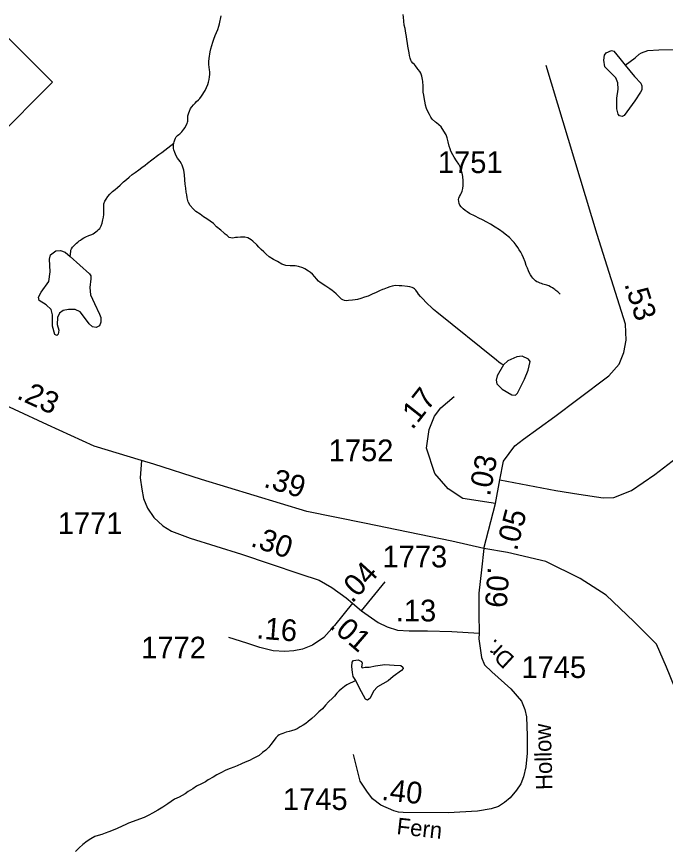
# Model space of a CAD drawing. Extents: x 2056842 to 2160602, y 826753 to 1016856.
# Drawn here: x 2125925 to 2129652, y 858350 to 863143 of the extents above; entities that cross this region are included whole.
import ezdxf

# ---------------------------------------------------------------- set-up
doc = ezdxf.new("R2010")
doc.units = 0
for name, color, linetype in [('Exist Hydrographic Creek Single Shore', 7, 'Continuous'), ('Exist Hydrographic Misc Water Feature', 7, 'Continuous'), ('Exist Road Primary NC Attributed', 7, 'Continuous'), ('Exist Road Primary NC Service Mileage Hundredths English Label', 7, 'Continuous'), ('Exist Road Primary NC Shield CELL', 7, 'Continuous'), ('Exist Road Secondary Mileage Hundredths English Label', 7, 'Continuous'), ('Exist Road Secondary Type 51 Attributed', 7, 'Continuous'), ('Exist Road Secondary Type 51 Label', 7, 'Continuous'), ('Exist Road Secondary Type 51 Number Label', 7, 'Continuous')]:
    doc.layers.add(name, color=color, linetype=linetype)

msp = doc.modelspace()

# ---------------------------------------------------------------- linework, layer by layer
at = {"layer": 'Exist Hydrographic Creek Single Shore'}
for points in [[(2126827.5, 862415.3), (2126828.9, 862423.4), (2126833, 862435.6), (2126836.7, 862443.8), (2126842, 862451.8), (2126849.2, 862459.1), (2126856.4, 862465.6), (2126862.5, 862469.5), (2126868.7, 862474.3), (2126874.4, 862479.9), (2126880.2, 862488), (2126886.1, 862496), (2126892.3, 862505.8), (2126897.6, 862515.6), (2126904.4, 862528.5), (2126907.2, 862536.7), (2126907.9, 862542.4), (2126907.7, 862552.2), (2126907.7, 862560.4), (2126908.7, 862571.9), (2126911.6, 862584.1), (2126913.4, 862590.7), (2126917.3, 862600.4), (2126924.3, 862614.2), (2126931.2, 862624.7), (2126940.9, 862636.9), (2126950.9, 862646.5), (2126958.7, 862654.5), (2126968.8, 862665), (2126976.8, 862673), (2126986.6, 862685.9), (2126994.4, 862697.3), (2127000.1, 862707), (2127008.1, 862719.1), (2127015.9, 862735.4), (2127022.9, 862753.3), (2127027.6, 862767.1), (2127030.9, 862782.6), (2127033.4, 862797.3), (2127035.4, 862809.6), (2127035.2, 862823.6), (2127033.1, 862839.2), (2127030.9, 862851.6), (2127029, 862869.6), (2127029, 862886), (2127030.7, 862903.2), (2127032.5, 862915.5), (2127034.4, 862927.8), (2127036.2, 862941.6), (2127040.1, 862957.1), (2127045.9, 862977.6), (2127051.4, 862997.2), (2127057.5, 863013.4), (2127065.1, 863033.8), (2127073.1, 863051.6), (2127080.9, 863069.4), (2127086.9, 863088.2), (2127091, 863102.2), (2127092.6, 863111.9), (2127098.4, 863138), (2127100.4, 863147.8)], [(2128253, 862801.8), (2128246.9, 862818.3), (2128240.7, 862827.4), (2128232.5, 862839.8), (2128226.3, 862847.4), (2128216.5, 862859.9), (2128210.4, 862867.4), (2128202.1, 862875.7), (2128194.2, 862885.7), (2128190.3, 862893.2), (2128185.5, 862904.8), (2128181.8, 862919.7), (2128179.6, 862935.2), (2128173.4, 862973.1), (2128170, 862991.2), (2128167.3, 863011), (2128165, 863029.1), (2128160.7, 863048.8), (2128156.6, 863075.2), (2128152.5, 863095), (2128148, 863139.4), (2128145.8, 863155)], [(2129047.8, 861546.7), (2129041.4, 861554.2), (2129035.5, 861560.1), (2129029.5, 861564.4), (2129023.6, 861568.6), (2129017.4, 861574.4), (2129011.5, 861577.8), (2129003.5, 861583.7), (2128993.2, 861589.7), (2128983.4, 861595.6), (2128971.5, 861599.9), (2128963.1, 861601.8), (2128949.2, 861605.4), (2128941.2, 861607.9), (2128933.2, 861611.4), (2128921.3, 861615.7), (2128913.3, 861619.2), (2128906.9, 861623.4), (2128901, 861629.4), (2128895, 861635.1), (2128890.1, 861640.2), (2128884.4, 861647.7), (2128878.2, 861657.7), (2128870.6, 861672.6), (2128866.7, 861680.9), (2128860.4, 861696.6), (2128853.4, 861713.1), (2128846.2, 861732.9), (2128838, 861756.9), (2128829.6, 861774.3), (2128821.6, 861788.5), (2128813.4, 861802.5), (2128805.4, 861816.7), (2128795.2, 861830), (2128783.3, 861844.3), (2128774.9, 861854.2), (2128757, 861872.6), (2128732.6, 861891.9), (2128720.7, 861902.1), (2128698.8, 861917.3), (2128674.4, 861933.4), (2128648.1, 861949.6), (2128626.2, 861960.6), (2128602, 861975.1), (2128580.5, 861985.3), (2128560, 861996.4), (2128527.8, 862011.9), (2128513.6, 862020.3), (2128502.8, 862028.8), (2128491.5, 862038), (2128479.4, 862049.7), (2128472.4, 862059), (2128468.1, 862069.7), (2128465.2, 862079.6), (2128463.2, 862092), (2128465, 862100.1), (2128468.9, 862108.2), (2128474.9, 862118), (2128478.8, 862126.1), (2128484.7, 862139.9), (2128486.8, 862148), (2128488.4, 862155.4), (2128489.8, 862171.7), (2128490.2, 862189.9), (2128490.2, 862199.6), (2128488, 862223.5), (2128484.1, 862243.3), (2128477.7, 862263.9), (2128473.2, 862278.8), (2128465, 862294.6), (2128453.1, 862313.6), (2128439.2, 862335.3), (2128431, 862349.3), (2128420.7, 862369.2), (2128415.4, 862382.4), (2128410.5, 862398.9), (2128404.1, 862422.9), (2128398.2, 862446.8), (2128392, 862463.3), (2128379.7, 862484.9), (2128363.5, 862509), (2128351.4, 862520.7), (2128337.3, 862532.5), (2128331.1, 862536.7), (2128313.3, 862554.4), (2128304.9, 862566), (2128296.9, 862580.2), (2128288.7, 862594.2), (2128280.5, 862614.1), (2128274.5, 862633.9), (2128272.3, 862647.9), (2128268.2, 862667.6), (2128263.9, 862691.5), (2128261.6, 862709.7), (2128261.6, 862730.2), (2128261.4, 862744.1), (2128259.2, 862769.6), (2128257.1, 862781.9), (2128254.8, 862791.8), (2128253, 862801.8)], [(2126231.6, 861764.3), (2126235.3, 861792.7), (2126236.7, 861800.1), (2126240.4, 861809), (2126245.5, 861817), (2126250.5, 861822.6), (2126258.5, 861830.7), (2126268.5, 861840.4), (2126276.3, 861846.8), (2126284.3, 861853.2), (2126292.3, 861858.7), (2126300.9, 861865.1), (2126309.9, 861870.6), (2126322, 861877), (2126338.6, 861884.9), (2126355.7, 861891), (2126363.9, 861895), (2126371.6, 861899.7), (2126379.6, 861905.4), (2126387.6, 861911.7), (2126395.6, 861918.9), (2126401.8, 861925.4), (2126405.5, 861931.8), (2126409.4, 861940), (2126415.5, 861956.3), (2126419.6, 861974.3), (2126422.7, 861989.7), (2126424.6, 862006), (2126424.8, 862024.2), (2126424.8, 862038.1), (2126424.6, 862052.1), (2126426.2, 862066), (2126431.5, 862082.2), (2126438.3, 862094.4), (2126447.7, 862108.2), (2126459.6, 862122.6), (2126476, 862137.1), (2126489.8, 862148.3), (2126503.5, 862160.2), (2126519.3, 862174.7), (2126539.2, 862193.3), (2126555, 862206.8), (2126571, 862219.6), (2126589.2, 862234.9), (2126606.4, 862247.6), (2126627.3, 862262.8), (2126644.8, 862275.5), (2126662.2, 862288.3), (2126676.2, 862300.3), (2126702, 862320.2), (2126715.9, 862330.6), (2126725.8, 862338.6), (2126742, 862350.6), (2126759.4, 862362.5), (2126793.2, 862388.1), (2126827.5, 862415.3)], [(2127181.6, 861872.4), (2127167.7, 861870.2), (2127155.8, 861870.4), (2127145.7, 861873.9), (2127133.4, 861883.9), (2127123.4, 861891.6), (2127115.4, 861900), (2127097.1, 861915.9), (2127073.1, 861935.3), (2127054.9, 861953.7), (2127016.9, 861980.7), (2126998.7, 861992.6), (2126978.6, 862007), (2126954.4, 862022.2), (2126938.2, 862038.1), (2126922.2, 862058.1), (2126912, 862074), (2126909.9, 862078.1), (2126903.8, 862102), (2126901.7, 862118.5), (2126899.5, 862134.1), (2126897.2, 862156.2), (2126892.9, 862180.1), (2126891, 862204), (2126888.8, 862234.4), (2126884.5, 862259.9), (2126875.9, 862289.6), (2126872, 862296.2), (2126864, 862309.5), (2126849.6, 862329.5), (2126841.6, 862343.6), (2126833.4, 862361.8), (2126827.5, 862377.5), (2126825.2, 862385.8), (2126825, 862403.8), (2126827.5, 862415.3)], [(2128722.4, 861140.9), (2128709.4, 861147.7), (2128695.1, 861157), (2128682.6, 861168), (2128338.7, 861444.1), (2128320.9, 861458.4), (2128304.5, 861474.3), (2128288.5, 861490.2), (2128276.4, 861501.9), (2128260.2, 861519.6), (2128246.2, 861533.7), (2128234.1, 861547.1), (2128228, 861557.1), (2128217.7, 861571.2), (2128211.8, 861577.2), (2128205.6, 861581.3), (2128197, 861584.9), (2128183.7, 861589.2), (2128171.6, 861591), (2128137.8, 861595), (2128123.6, 861596.1), (2128103.7, 861596.6), (2128091.4, 861596), (2128081.8, 861593.8), (2128069.3, 861589.9), (2128053.7, 861583.6), (2128034, 861575.8), (2128027.9, 861573.5), (2128010, 861565.7), (2127990.1, 861557.1), (2127968.2, 861546.8), (2127944.4, 861536.7), (2127924.5, 861530.5), (2127902.4, 861522.8), (2127882.5, 861516.7), (2127869.8, 861514.4), (2127854.4, 861512.3), (2127832.6, 861510.3), (2127819.5, 861509.7), (2127808, 861511.7), (2127798.2, 861514.3), (2127792, 861518.5), (2127781.8, 861528.6), (2127771.7, 861538.6), (2127760.3, 861549.6), (2127748.2, 861561.3), (2127738.1, 861568.9), (2127724, 861579), (2127702, 861592.6), (2127669.6, 861614.6), (2127659.8, 861622.1), (2127647.7, 861634.7), (2127637.4, 861648), (2127625.1, 861662.3), (2127613.2, 861672.3), (2127601.1, 861679.9), (2127581, 861693.4), (2127568.9, 861699.5), (2127545, 861707.4), (2127524.9, 861709.4), (2127496.8, 861710), (2127472.4, 861712.1), (2127449, 861720.8), (2127422.7, 861734.5), (2127400.6, 861746.5), (2127376.4, 861762.4), (2127358.4, 861777.7), (2127344.2, 861790.2), (2127330.3, 861803.7), (2127316.1, 861817.9), (2127304, 861831.3), (2127281.7, 861851.4), (2127271.6, 861859), (2127263.6, 861865), (2127253.8, 861870.8), (2127235.5, 861875.3), (2127223.6, 861874.7), (2127211.5, 861875), (2127193.7, 861873), (2127181.6, 861872.4)]]:
    msp.add_lwpolyline(points, dxfattribs=at)
at = {"layer": 'Exist Hydrographic Misc Water Feature'}
for points in [[(2129421.5, 862863.7), (2129478.6, 862906.3), (2129501.7, 862926.9), (2129515.1, 862935.4), (2129552.7, 862948.8), (2129615.9, 862952.5), (2129719.3, 862954.9), (2129758.2, 862957.3), (2129816.7, 862998.2), (2129903.3, 863088.7), (2130051.5, 863360.1)], [(2129421.5, 862863.7), (2129474.6, 862799.2), (2129512.3, 862761.5), (2129518.3, 862744.5), (2129518.3, 862721.4), (2129509.8, 862708), (2129477, 862658.2), (2129416.3, 862574.3), (2129404.1, 862569.4), (2129389.5, 862573), (2129382.2, 862582.8), (2129373.7, 862613.2), (2129373.7, 862675.2), (2129381, 862726.3), (2129378.6, 862762.8), (2129368.9, 862791.9), (2129340.9, 862818.7), (2129305.6, 862854), (2129298.4, 862892.9), (2129303.2, 862922.1), (2129312.9, 862935.4), (2129343.3, 862948.8), (2129356.7, 862944), (2129391.9, 862902.6), (2129421.5, 862863.7)], [(2126231.6, 861764.3), (2126343.4, 861663.8), (2126350.9, 861652.4), (2126350.9, 861634.9), (2126345.9, 861585.9), (2126349.7, 861544.4), (2126371, 861494.1), (2126401.2, 861432.6), (2126407.4, 861413.7), (2126408.7, 861387.3), (2126399.9, 861364.7), (2126381.1, 861355.9), (2126359.7, 861359.7), (2126340.9, 861376), (2126309.5, 861420), (2126289.4, 861446.4), (2126260.5, 861460.2), (2126221.6, 861459), (2126191.5, 861453.9), (2126171.4, 861437.6), (2126158.8, 861413.7), (2126157.6, 861372.3), (2126166.3, 861340.9), (2126162.6, 861317), (2126155, 861309.4), (2126143.7, 861315.7), (2126131.2, 861363.5), (2126129.9, 861428.8), (2126122.4, 861460.2), (2126094.8, 861485.3), (2126054.6, 861511.7), (2126050.8, 861530.6), (2126064.6, 861558.2), (2126109.8, 861619.8), (2126117.4, 861676.3), (2126112.4, 861747.9), (2126119.9, 861773.1), (2126150, 861795.7), (2126176.4, 861799.4), (2126204, 861788.1), (2126231.6, 861764.3)], [(2128722.4, 861140.9), (2128685.2, 861078.3), (2128680.2, 861053.1), (2128684, 861031.8), (2128715.4, 861001.6), (2128769.4, 860967.7), (2128792, 860966.4), (2128803.3, 860977.8), (2128843.4, 861058.2), (2128864.8, 861110.9), (2128876.1, 861161.2), (2128866, 861173.8), (2128829.6, 861191.3), (2128798.2, 861186.3), (2128748, 861163.7), (2128722.4, 861140.9)], [(2127874.1, 859325.7), (2127857.8, 859348.3), (2127855.3, 859372.2), (2127851.5, 859406.1), (2127852.8, 859431.2), (2127860.3, 859441.3), (2127887.9, 859445), (2127905.5, 859436.2), (2127910.5, 859424.9), (2127906.8, 859404.8), (2127910.5, 859398.5), (2127926.9, 859403.6), (2127950.7, 859403.6), (2127987.1, 859411.1), (2128041.1, 859417.4), (2128093.9, 859413.6), (2128131.5, 859412.4), (2128144.1, 859403.6), (2128146.6, 859394.8), (2128136.6, 859383.5), (2128087.6, 859349.5), (2128058.7, 859324.4), (2127998.4, 859290.5), (2127974.6, 859264.1), (2127957, 859225.2), (2127940.7, 859213.8), (2127929.4, 859218.9), (2127895.5, 859281.7), (2127874.1, 859325.7)], [(2127874.1, 859325.7), (2127822.2, 859301.5), (2127808.7, 859291.4), (2127788.8, 859277), (2127778.7, 859267.2), (2127764.8, 859253), (2127751, 859236.8), (2127738.9, 859224.5), (2127717, 859203), (2127699.6, 859184.6), (2127681.7, 859164.2), (2127661.6, 859145.7), (2127639.9, 859125.8), (2127620, 859108.1), (2127600.3, 859089.6), (2127586.4, 859079.2), (2127570.6, 859069), (2127554.6, 859059.7), (2127536.8, 859049), (2127523, 859042.9), (2127505, 859036.7), (2127491, 859032.7), (2127472.8, 859028.2), (2127454.9, 859022), (2127443.3, 859018.5), (2127433.2, 859014.3), (2127425.4, 859008.2), (2127413.1, 858995.9), (2127399.6, 858975.6), (2127385.4, 858957.8), (2127373.7, 858943.4), (2127355.9, 858925.8), (2127338.3, 858911.5), (2127318.2, 858895.4), (2127284.5, 858877.4), (2127262.4, 858866.9), (2127238.6, 858855.9), (2127216.7, 858846.7), (2127192.7, 858835.7), (2127173, 858827.7), (2127150.8, 858819.3), (2127127.1, 858811.5), (2127097.1, 858795), (2127075.2, 858783.3), (2127053.4, 858770.3), (2127025.8, 858754.6), (2127009.6, 858744.1), (2126986, 858732.3), (2126958.1, 858718.2), (2126936.2, 858703.7), (2126910.1, 858687.4), (2126892.5, 858673.8), (2126858.2, 858654.6), (2126832.6, 858643.1), (2126792.8, 858616.7), (2126764.7, 858598.6), (2126735.4, 858580.3), (2126705.5, 858563.8), (2126683.5, 858551.7), (2126657.5, 858539), (2126629.6, 858529), (2126594.1, 858514.9), (2126567.7, 858505.1), (2126555.8, 858500), (2126502.3, 858476.1), (2126478.3, 858465.5), (2126454.5, 858455.7), (2126433, 858448), (2126414.9, 858441.4), (2126392.4, 858434.7), (2126374.5, 858429.3), (2126350.7, 858416.6), (2126328.8, 858402.5), (2126305.4, 858384.1), (2126283.3, 858363.9), (2126263.4, 858343.8)]]:
    msp.add_lwpolyline(points, dxfattribs=at)
at = {"layer": 'Exist Road Primary NC Attributed'}
for points in [[(2126641.5, 860591.5), (2126370.7, 860674.4), (2126101.8, 860797), (2125719.8, 860971.9), (2125545.9, 861054.7)], [(2128610, 860084.3), (2128424.8, 860126.7), (2127924.1, 860230.3), (2127591.6, 860298.8), (2126986.3, 860482.3), (2126712.7, 860569.8), (2126641.5, 860591.5)], [(2130497.1, 858207.1), (2130442, 858229.9), (2130322.2, 858290.8), (2130187.3, 858382), (2130071.4, 858488.5), (2129985.9, 858604.5), (2129895.6, 858776.6), (2129751.2, 859175.9), (2129659.1, 859403.2), (2129602, 859534.4), (2129470.9, 859665.6), (2129313.2, 859817.7), (2129163.2, 859911.8), (2128965.6, 860010), (2128745.3, 860062.7), (2128610, 860084.3)]]:
    msp.add_lwpolyline(points, dxfattribs=at)
at = {"layer": 'Exist Road Primary NC Shield CELL'}
msp.add_lwpolyline([(2125463.9, 862765.6), (2125796.9, 863098.6), (2126129.9, 862765.6), (2125796.9, 862432.6)], close=True, dxfattribs=at)
at = {"layer": 'Exist Road Secondary Type 51 Attributed'}
for p, q in [((2128610, 860084.3), (2128676.4, 860343.7)), ((2127907.2, 859726.8), (2128042.2, 859894.1)), ((2127854.3, 859770), (2127907.2, 859726.8))]:
    msp.add_line(p, q, dxfattribs=at)
for points in [[(2128702.3, 860479.3), (2128722.8, 860586.7), (2128787.4, 860675.3), (2128837.1, 860713.1), (2129017.2, 860844.1), (2129149, 860943.4), (2129327.3, 861078.7), (2129387.2, 861145.8), (2129413.5, 861212.8), (2129427.8, 861282.3), (2129423.1, 861375.7), (2129260.3, 861890.5), (2128968.4, 862861.4)], [(2128676.4, 860343.7), (2128488.5, 860373.4), (2128404.4, 860427.9), (2128327.8, 860516.9), (2128280.8, 860662.9), (2128295.6, 860769.3), (2128325.3, 860846), (2128362.4, 860893.1), (2128439, 860959.9)], [(2128702.3, 860479.3), (2129023.8, 860418), (2129155.5, 860398.3), (2129295.9, 860376.1), (2129357.5, 860378.5), (2129457.3, 860418), (2129591.5, 860510.4), (2129916, 860759.2)], [(2126641.5, 860591.5), (2126635.3, 860490.5), (2126643.4, 860425.7), (2126654.2, 860371.8), (2126675.8, 860317.8), (2126713.6, 860263.8), (2126764.9, 860215.2), (2126813.5, 860185.6), (2126921.5, 860145.1), (2127215.8, 860053.3), (2127381.8, 859996.7), (2127551.9, 859940), (2127662.6, 859902.2), (2127735.5, 859861.7), (2127819.2, 859802.3), (2127854.3, 859770)], [(2128676.4, 860343.7), (2128702.3, 860479.3)], [(2128610, 860084.3), (2128595.6, 859962.1), (2128581.3, 859829.2), (2128581.5, 859709), (2128583.4, 859597.9)], [(2127854.3, 859770), (2127751.4, 859643.2), (2127689.3, 859573), (2127624.5, 859529.8), (2127567.8, 859505.6), (2127516.6, 859497.5), (2127465.3, 859492.1), (2127397.8, 859497.5), (2127322.2, 859516.4), (2127246.6, 859540.6), (2127144, 859573)], [(2127907.2, 859726.8), (2128001.7, 859659.3), (2128053, 859635), (2128112.4, 859616.2), (2128179.9, 859610.8), (2128285.2, 859610.8), (2128425.6, 859608.1), (2128583.4, 859597.9)], [(2128583.4, 859597.9), (2128581, 859566), (2128596.2, 859457.7), (2128613.5, 859415.4), (2128655.1, 859375.1), (2128764.2, 859277.7), (2128826.5, 859207.6), (2128844.3, 859159.7), (2128853.8, 859118), (2128857.7, 859008.9), (2128857.7, 858907.6), (2128850.1, 858828.9), (2128836.9, 858772.6), (2128821.3, 858731.9), (2128796.4, 858696.3), (2128761.1, 858650.7), (2128729.1, 858625.3), (2128694.4, 858602.5), (2128651.3, 858588.1), (2128573.5, 858575), (2128403.5, 858565.4), (2128146, 858567.8), (2128119.7, 858569), (2128092.2, 858576.2), (2128017.7, 858609.5), (2127969.7, 858646.4), (2127936.1, 858689.1), (2127899.4, 858747.5), (2127859.9, 858900.8)]]:
    msp.add_lwpolyline(points, dxfattribs=at)

# ---------------------------------------------------------------- texts
at = {"layer": 'Exist Road Primary NC Service Mileage Hundredths English Label'}
for s, rotation, p in [('.23', 335.3912, (2125919.1, 860949.4)), ('.39', 343.1333, (2127338.9, 860440.7))]:
    msp.add_text(s, height=125, rotation=rotation, dxfattribs=at).set_placement(p)
at = {"layer": 'Exist Road Secondary Mileage Hundredths English Label'}
for s, rotation, p in [('.53', 287.5389, (2129415.9, 861605.8)), ('.17', 51.7306, (2128198.6, 860763.4)), ('.03', 79.1965, (2128644.1, 860381.8)), ('.05', 75.6421, (2128799.2, 860067.3)), ('.30', 341.163, (2127263.5, 860100.7)), ('.04', 47.6164, (2127852.3, 859766.2)), ('.09', 265.7001, (2128632.9, 859982.1)), ('.16', 355.4277, (2127299.8, 859568)), ('.01', 319.3813, (2127716, 859633.3)), ('.40', 353.6561, (2128018, 858640))]:
    msp.add_text(s, height=125, rotation=rotation, dxfattribs=at).set_placement(p)
msp.add_text('.13', height=125, dxfattribs=at).set_placement((2128103.3, 859665.7))
at = {"layer": 'Exist Road Secondary Type 51 Label'}
for s, rotation, p in [('Dr.', 137.4437, (2128791.7, 859456.8)), ('Hollow', 91.5588, (2129004.3, 858698)), ('Fern', 353.656, (2128105.1, 858443.7))]:
    msp.add_text(s, height=95, rotation=rotation, dxfattribs=at).set_placement(p)
at = {"layer": 'Exist Road Secondary Type 51 Number Label'}
for s, p in [('1751', (2128345.4, 862243.6)), ('1752', (2127717.6, 860586.9)), ('1771', (2126160.8, 860167.7)), ('1773', (2128026.9, 859976.4)), ('1772', (2126640.2, 859452.7)), ('1745', (2128825.4, 859340.6)), ('1745', (2127454.8, 858581.9))]:
    msp.add_text(s, height=125, dxfattribs=at).set_placement(p)

doc.saveas('drawing.dxf')
